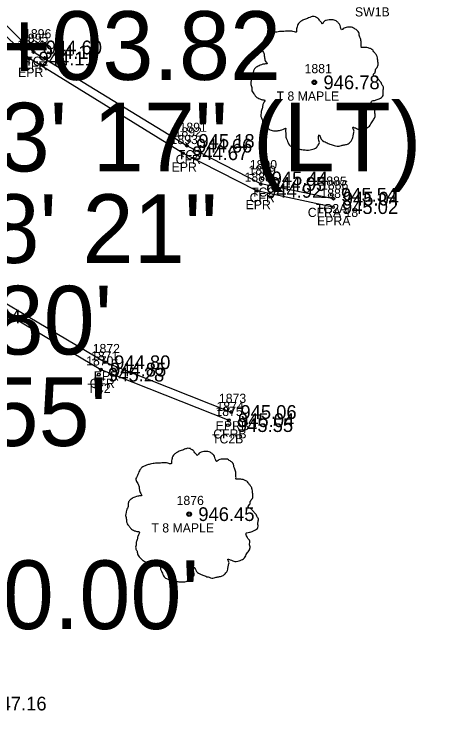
# Model space of a CAD drawing. Extents: x 1575382 to 1578175, y 1099175 to 1101955.
# Drawn here: x 1576614.5 to 1576663.3, y 1099768.1 to 1099846.2 of the extents above; entities that cross this region are included whole.
import ezdxf

# ---------------------------------------------------------------- set-up
doc = ezdxf.new("R2010")
doc.units = 0
for name, color, linetype in [('RD_EX_Conc', 7, 'Continuous'), ('RD_EX_Conc_txCode', 7, 'Continuous'), ('RD_EX_Road', 7, 'Continuous'), ('RD_EX_Road_txCode', 7, 'Continuous'), ('RD_EX_TX_Conc_ELEV', 7, 'Continuous'), ('RD_EX_TX_Road_ELEV', 7, 'Continuous'), ('RD_EX_TX_UT_ELEV', 7, 'Continuous'), ('RD_EX_TX_VEG_ELEV', 7, 'Continuous'), ('RD_EX_VEG', 7, 'Continuous'), ('RD_EX_VEG_txCode', 7, 'Continuous'), ('RD_HC_Cl', 7, 'Continuous'), ('RD_HC_Data', 7, 'Continuous'), ('RD_SMD_Locator', 7, 'Continuous')]:
    doc.layers.add(name, color=color, linetype=linetype)

msp = doc.modelspace()

# ---------------------------------------------------------------- linework, layer by layer
at = {"layer": 'RD_EX_Conc'}
for points in [[(1576649.319, 1099826.022), (1576641.377, 1099827.626), (1576633.304, 1099831.81), (1576616.543, 1099842.043), (1576609.075, 1099849.402), (1576606.842, 1099853.389), (1576604.697, 1099859.166)], [(1576582.192, 1099821.873), (1576588.45, 1099822.692), (1576596.569, 1099821.994), (1576604.092, 1099819.101), (1576623.908, 1099807.344), (1576637.878, 1099801.82)]]:
    msp.add_lwpolyline(points, dxfattribs=at)
at = {"layer": 'RD_EX_Road'}
for points in [[(1576649.23, 1099825.099), (1576640.944, 1099826.874), (1576632.864, 1099830.985), (1576616.104, 1099841.327), (1576608.207, 1099848.873), (1576606.022, 1099853.129), (1576603.894, 1099858.947), (1576602.987, 1099864.216), (1576603.407, 1099870.69), (1576607.014, 1099881.11), (1576613.259, 1099891.99), (1576638.313, 1099935.833), (1576663.307, 1099979.534)], [(1576450.235, 1099618.334), (1576449.119, 1099618.925), (1576483.24, 1099678.307), (1576508.192, 1099720.981), (1576535.391, 1099764.557), (1576562.556, 1099807.864), (1576568.652, 1099815.292), (1576571.434, 1099817.501), (1576576.559, 1099821.017), (1576582.034, 1099822.664), (1576588.157, 1099823.791), (1576596.806, 1099822.845), (1576604.563, 1099819.901), (1576624.361, 1099808.149), (1576638.145, 1099802.713)]]:
    msp.add_lwpolyline(points, dxfattribs=at)
at = {"layer": 'RD_EX_VEG'}
for centre, radius in [((1576647.213, 1099838.731), 0.25), ((1576647.201, 1099838.712), 0.0001), ((1576633.547, 1099791.554), 0.25), ((1576633.535, 1099791.535), 0.0001)]:
    msp.add_circle(centre, radius, dxfattribs=at)
for points in [[(1576647.345, 1099845.899), (1576647.045, 1099845.924), (1576646.721, 1099845.824), (1576646.471, 1099845.724), (1576646.246, 1099845.649), (1576646.021, 1099845.549), (1576645.721, 1099845.374), (1576645.496, 1099845.174), (1576645.371, 1099844.924), (1576645.321, 1099844.699), (1576645.271, 1099844.424), (1576645.271, 1099844.249), (1576645.146, 1099844.224), (1576644.996, 1099844.249), (1576644.746, 1099844.324), (1576644.496, 1099844.324), (1576644.247, 1099844.324), (1576643.897, 1099844.299), (1576643.547, 1099844.299), (1576643.272, 1099844.249), (1576642.947, 1099844.199), (1576642.572, 1099844.074), (1576642.222, 1099843.949), (1576641.923, 1099843.699), (1576641.673, 1099843.225), (1576641.548, 1099842.875), (1576641.398, 1099842.625), (1576641.548, 1099842.175), (1576641.723, 1099841.825), (1576641.748, 1099841.625), (1576641.823, 1099841.201), (1576641.923, 1099840.976), (1576642.048, 1099840.776), (1576641.973, 1099840.751), (1576641.598, 1099840.701), (1576641.298, 1099840.601), (1576640.873, 1099840.376), (1576640.648, 1099840.151), (1576640.548, 1099839.826), (1576640.523, 1099839.476), (1576640.423, 1099839.276), (1576640.348, 1099839.002), (1576640.323, 1099838.927), (1576640.273, 1099838.602), (1576640.373, 1099838.152), (1576640.398, 1099837.802), (1576640.523, 1099837.577), (1576640.673, 1099837.402), (1576640.848, 1099837.152), (1576641.248, 1099836.927), (1576641.573, 1099836.827), (1576641.773, 1099836.803), (1576641.598, 1099836.303), (1576641.548, 1099835.953), (1576641.423, 1099835.553), (1576641.423, 1099835.478), (1576641.373, 1099835.003), (1576641.523, 1099834.678), (1576641.598, 1099834.304), (1576641.773, 1099834.079), (1576642.048, 1099833.779), (1576642.372, 1099833.554), (1576642.872, 1099833.429), (1576643.272, 1099833.454), (1576643.847, 1099833.629), (1576644.097, 1099833.704), (1576644.072, 1099833.529), (1576644.097, 1099833.154), (1576644.097, 1099832.729), (1576644.247, 1099832.404), (1576644.347, 1099832.13), (1576644.496, 1099831.88), (1576644.821, 1099831.655), (1576645.221, 1099831.58), (1576645.646, 1099831.43), (1576646.096, 1099831.355), (1576646.596, 1099831.33), (1576647.195, 1099831.48), (1576647.47, 1099831.605), (1576647.57, 1099831.78), (1576647.77, 1099832.155), (1576647.72, 1099832.379), (1576647.745, 1099832.979), (1576647.845, 1099832.804), (1576648.02, 1099832.454), (1576648.52, 1099832.155), (1576648.92, 1099831.98), (1576649.394, 1099831.83), (1576649.694, 1099831.755), (1576650.169, 1099831.83), (1576650.544, 1099831.905), (1576650.919, 1099832.03), (1576651.219, 1099832.304), (1576651.393, 1099832.579), (1576651.443, 1099832.854), (1576651.518, 1099833.229), (1576651.568, 1099833.404)], [(1576651.568, 1099833.404), (1576651.493, 1099833.579), (1576651.443, 1099833.829), (1576651.518, 1099833.804), (1576651.693, 1099833.754), (1576651.968, 1099833.629), (1576652.193, 1099833.554), (1576652.518, 1099833.579), (1576652.793, 1099833.679), (1576653.243, 1099833.954), (1576653.518, 1099834.429), (1576653.792, 1099834.828), (1576653.867, 1099835.153), (1576653.817, 1099835.378), (1576653.792, 1099835.878), (1576653.592, 1099836.128), (1576653.542, 1099836.253), (1576653.443, 1099836.653), (1576653.518, 1099836.703), (1576653.792, 1099836.753), (1576654.167, 1099836.877), (1576654.442, 1099837.002), (1576654.667, 1099837.177), (1576654.742, 1099837.402), (1576654.717, 1099837.802), (1576654.767, 1099838.202), (1576654.692, 1099838.352), (1576654.592, 1099838.502), (1576654.517, 1099838.702), (1576654.367, 1099838.852), (1576654.267, 1099839.002), (1576654.167, 1099839.101), (1576654.042, 1099839.251), (1576653.867, 1099839.376), (1576653.717, 1099839.426), (1576653.667, 1099839.576), (1576653.817, 1099839.776), (1576653.867, 1099839.876), (1576653.892, 1099840.101), (1576654.117, 1099840.451), (1576654.167, 1099840.851), (1576654.117, 1099841.276), (1576654.067, 1099841.55), (1576653.917, 1099841.825), (1576653.717, 1099842.075), (1576653.592, 1099842.25), (1576653.418, 1099842.375), (1576653.093, 1099842.5), (1576652.843, 1099842.55), (1576652.493, 1099842.55), (1576652.293, 1099842.6), (1576652.318, 1099842.65), (1576652.318, 1099842.8), (1576652.318, 1099843.075), (1576652.243, 1099843.525), (1576652.093, 1099844.024), (1576652.093, 1099844.049), (1576651.993, 1099844.299), (1576651.768, 1099844.499), (1576651.593, 1099844.599), (1576651.393, 1099844.724), (1576651.144, 1099844.749), (1576650.844, 1099844.749), (1576650.569, 1099844.699), (1576650.369, 1099844.599), (1576650.194, 1099844.474), (1576650.119, 1099844.624), (1576650.019, 1099844.924), (1576649.969, 1099845.074), (1576649.819, 1099845.249), (1576649.594, 1099845.449), (1576649.144, 1099845.574), (1576648.52, 1099845.499), (1576648.22, 1099845.299), (1576648.07, 1099845.124), (1576648.02, 1099845.249), (1576647.82, 1099845.449), (1576647.72, 1099845.624), (1576647.545, 1099845.749), (1576647.395, 1099845.849), (1576647.295, 1099845.899)], [(1576633.679, 1099798.721), (1576633.379, 1099798.746), (1576633.055, 1099798.646), (1576632.805, 1099798.546), (1576632.58, 1099798.471), (1576632.355, 1099798.371), (1576632.055, 1099798.196), (1576631.83, 1099797.996), (1576631.705, 1099797.746), (1576631.655, 1099797.522), (1576631.605, 1099797.247), (1576631.605, 1099797.072), (1576631.48, 1099797.047), (1576631.33, 1099797.072), (1576631.08, 1099797.147), (1576630.83, 1099797.147), (1576630.581, 1099797.147), (1576630.231, 1099797.122), (1576629.881, 1099797.122), (1576629.606, 1099797.072), (1576629.281, 1099797.022), (1576628.906, 1099796.897), (1576628.556, 1099796.772), (1576628.257, 1099796.522), (1576628.007, 1099796.047), (1576627.882, 1099795.697), (1576627.732, 1099795.447), (1576627.882, 1099794.998), (1576628.057, 1099794.648), (1576628.082, 1099794.448), (1576628.157, 1099794.023), (1576628.257, 1099793.798), (1576628.382, 1099793.598), (1576628.307, 1099793.573), (1576627.932, 1099793.523), (1576627.632, 1099793.423), (1576627.207, 1099793.198), (1576626.982, 1099792.974), (1576626.882, 1099792.649), (1576626.857, 1099792.299), (1576626.757, 1099792.099), (1576626.682, 1099791.824), (1576626.657, 1099791.749), (1576626.607, 1099791.424), (1576626.707, 1099790.974), (1576626.732, 1099790.625), (1576626.857, 1099790.4), (1576627.007, 1099790.225), (1576627.182, 1099789.975), (1576627.582, 1099789.75), (1576627.907, 1099789.65), (1576628.107, 1099789.625), (1576627.932, 1099789.125), (1576627.882, 1099788.775), (1576627.757, 1099788.376), (1576627.757, 1099788.301), (1576627.707, 1099787.826), (1576627.857, 1099787.501), (1576627.932, 1099787.126), (1576628.107, 1099786.901), (1576628.382, 1099786.601), (1576628.706, 1099786.376), (1576629.206, 1099786.251), (1576629.606, 1099786.276), (1576630.181, 1099786.451), (1576630.431, 1099786.526), (1576630.406, 1099786.351), (1576630.431, 1099785.977), (1576630.431, 1099785.552), (1576630.581, 1099785.227), (1576630.681, 1099784.952), (1576630.83, 1099784.702), (1576631.155, 1099784.477), (1576631.555, 1099784.402), (1576631.98, 1099784.252), (1576632.43, 1099784.177), (1576632.93, 1099784.152), (1576633.529, 1099784.302), (1576633.804, 1099784.427), (1576633.904, 1099784.602), (1576634.104, 1099784.977), (1576634.054, 1099785.202), (1576634.079, 1099785.802), (1576634.179, 1099785.627), (1576634.354, 1099785.277), (1576634.854, 1099784.977), (1576635.254, 1099784.802), (1576635.728, 1099784.652), (1576636.028, 1099784.577), (1576636.503, 1099784.652), (1576636.878, 1099784.727), (1576637.253, 1099784.852), (1576637.553, 1099785.127), (1576637.727, 1099785.402), (1576637.777, 1099785.677), (1576637.852, 1099786.052), (1576637.902, 1099786.226)], [(1576637.902, 1099786.226), (1576637.827, 1099786.401), (1576637.777, 1099786.651), (1576637.852, 1099786.626), (1576638.027, 1099786.576), (1576638.302, 1099786.451), (1576638.527, 1099786.376), (1576638.852, 1099786.401), (1576639.127, 1099786.501), (1576639.577, 1099786.776), (1576639.852, 1099787.251), (1576640.126, 1099787.651), (1576640.201, 1099787.976), (1576640.151, 1099788.201), (1576640.126, 1099788.7), (1576639.926, 1099788.95), (1576639.876, 1099789.075), (1576639.777, 1099789.475), (1576639.852, 1099789.525), (1576640.126, 1099789.575), (1576640.501, 1099789.7), (1576640.776, 1099789.825), (1576641.001, 1099790), (1576641.076, 1099790.225), (1576641.051, 1099790.625), (1576641.101, 1099791.024), (1576641.026, 1099791.174), (1576640.926, 1099791.324), (1576640.851, 1099791.524), (1576640.701, 1099791.674), (1576640.601, 1099791.824), (1576640.501, 1099791.924), (1576640.376, 1099792.074), (1576640.201, 1099792.199), (1576640.051, 1099792.249), (1576640.001, 1099792.399), (1576640.151, 1099792.599), (1576640.201, 1099792.699), (1576640.226, 1099792.924), (1576640.451, 1099793.273), (1576640.501, 1099793.673), (1576640.451, 1099794.098), (1576640.401, 1099794.373), (1576640.251, 1099794.648), (1576640.051, 1099794.898), (1576639.926, 1099795.073), (1576639.752, 1099795.198), (1576639.427, 1099795.323), (1576639.177, 1099795.372), (1576638.827, 1099795.372), (1576638.627, 1099795.422), (1576638.652, 1099795.472), (1576638.652, 1099795.622), (1576638.652, 1099795.897), (1576638.577, 1099796.347), (1576638.427, 1099796.847), (1576638.427, 1099796.872), (1576638.327, 1099797.122), (1576638.102, 1099797.322), (1576637.927, 1099797.422), (1576637.727, 1099797.547), (1576637.478, 1099797.572), (1576637.178, 1099797.572), (1576636.903, 1099797.522), (1576636.703, 1099797.422), (1576636.528, 1099797.297), (1576636.453, 1099797.447), (1576636.353, 1099797.746), (1576636.303, 1099797.896), (1576636.153, 1099798.071), (1576635.928, 1099798.271), (1576635.478, 1099798.396), (1576634.854, 1099798.321), (1576634.554, 1099798.121), (1576634.404, 1099797.946), (1576634.354, 1099798.071), (1576634.154, 1099798.271), (1576634.054, 1099798.446), (1576633.879, 1099798.571), (1576633.729, 1099798.671), (1576633.629, 1099798.721)]]:
    msp.add_spline(points, degree=3, dxfattribs=at)
at = {"layer": 'RD_HC_Cl'}
msp.add_arc((1572261.26, 1102442.63), 5030, 327.624377, 330.512487, dxfattribs=at)
at = {"layer": 'RD_SMD_Locator'}
for centre in [(1576616.893, 1099842.543), (1576616.543, 1099842.043), (1576616.104, 1099841.327), (1576647.213, 1099838.731), (1576633.562, 1099832.324), (1576633.304, 1099831.81), (1576632.864, 1099830.985), (1576641.554, 1099828.239), (1576641.377, 1099827.626), (1576640.944, 1099826.874), (1576649.122, 1099826.441), (1576649.319, 1099826.022), (1576649.23, 1099825.099), (1576624.361, 1099808.149), (1576623.908, 1099807.344), (1576623.689, 1099806.798), (1576638.145, 1099802.713), (1576637.878, 1099801.82), (1576637.76, 1099801.281), (1576633.547, 1099791.554)]:
    msp.add_circle(centre, 0.15, dxfattribs=at)

# ---------------------------------------------------------------- texts
at = {"layer": 'RD_EX_Conc_txCode'}
for s, p in [('SW1B', (1576651.651, 1099845.93)), ('1895', (1576615.196, 1099843.043)), ('1896', (1576615.523, 1099843.543)), ('CFR', (1576615.314, 1099840.043)), ('TC2', (1576615.649, 1099840.543)), ('1892', (1576631.957, 1099832.81)), ('1891', (1576632.499, 1099833.324)), ('CFR', (1576632.075, 1099829.81)), ('TC2', (1576632.318, 1099830.324)), ('1890', (1576640.168, 1099829.239)), ('1889', (1576640.03, 1099828.626)), ('1885', (1576647.775, 1099827.441)), ('1886', (1576647.949, 1099827.022)), ('TC2', (1576640.31, 1099826.239)), ('CFR', (1576640.148, 1099825.626)), ('TC2A', (1576647.389, 1099824.441)), ('CFRA 18', (1576646.5, 1099824.022)), ('1870', (1576622.303, 1099807.798)), ('1871', (1576622.845, 1099808.344)), ('TC2', (1576622.445, 1099804.798)), ('CFR', (1576622.68, 1099805.344)), ('1874', (1576636.531, 1099802.82)), ('1875', (1576636.414, 1099802.281)), ('TC2B', (1576636.043, 1099799.281)), ('CFRB', (1576636.177, 1099799.82))]:
    msp.add_text(s, height=1, dxfattribs=at).set_placement(p)
at = {"layer": 'RD_EX_Road_txCode'}
for s, p in [('1894', (1576614.758, 1099842.327)), ('EPR', (1576614.876, 1099839.327)), ('1893', (1576631.518, 1099831.985)), ('EPR', (1576631.636, 1099828.985)), ('1888', (1576639.598, 1099827.874)), ('1887', (1576647.883, 1099826.099)), ('EPR', (1576639.716, 1099824.874)), ('EPRA', (1576647.513, 1099823.099)), ('1872', (1576623.014, 1099809.149)), ('EPR', (1576623.132, 1099806.149)), ('1873', (1576636.798, 1099803.713)), ('EPRB', (1576636.444, 1099800.713))]:
    msp.add_text(s, height=1, dxfattribs=at).set_placement(p)
at = {"layer": 'RD_EX_TX_Conc_ELEV'}
for s, p in [('944.60', (1576617.893, 1099841.793)), ('944.10', (1576617.543, 1099841.293)), ('945.18', (1576634.562, 1099831.574)), ('944.66', (1576634.304, 1099831.06)), ('944.95', (1576642.377, 1099826.876)), ('945.44', (1576642.554, 1099827.489)), ('945.54', (1576650.122, 1099825.691)), ('945.04', (1576650.319, 1099825.272)), ('944.85', (1576624.908, 1099806.594)), ('945.28', (1576624.689, 1099806.048)), ('945.04', (1576638.878, 1099801.07)), ('945.55', (1576638.76, 1099800.531))]:
    msp.add_text(s, height=1.5, dxfattribs=at).set_placement(p)
at = {"layer": 'RD_EX_TX_Road_ELEV'}
for s, p in [('944.11', (1576617.104, 1099840.577)), ('944.67', (1576633.864, 1099830.235)), ('944.92', (1576641.944, 1099826.124)), ('945.02', (1576650.23, 1099824.349)), ('944.80', (1576625.361, 1099807.399)), ('945.06', (1576639.145, 1099801.963))]:
    msp.add_text(s, height=1.5, dxfattribs=at).set_placement(p)
at = {"layer": 'RD_EX_TX_UT_ELEV'}
msp.add_text('945.44', height=1.5, dxfattribs=at).set_placement((1576609.048, 1099812.411))
at = {"layer": 'RD_EX_TX_VEG_ELEV'}
for s, p in [('946.78', (1576648.213, 1099837.981)), ('946.45', (1576634.547, 1099790.804)), ('947.16', (1576611.846, 1099770.112))]:
    msp.add_text(s, height=1.5, dxfattribs=at).set_placement(p)
at = {"layer": 'RD_EX_VEG_txCode'}
for s, p in [('1881', (1576646.15, 1099839.731)), ('T 8 MAPLE', (1576643.091, 1099836.731)), ('1876', (1576632.177, 1099792.554)), ('T 8 MAPLE', (1576629.425, 1099789.554))]:
    msp.add_text(s, height=1, dxfattribs=at).set_placement(p)
at = {"layer": 'RD_HC_Data'}
for s, p in [('P.I. = 13+03.82', (1576575, 1099839)), ('    = 2%%d 53\' 17" (LT)', (1576575, 1099829)), ('D = 1%%d 08\' 21"', (1576575, 1099819)), ("T = 126.80'", (1576575, 1099809)), ("L = 253.55'", (1576575, 1099799)), ("R = 5,030.00'", (1576575, 1099779))]:
    msp.add_text(s, height=7.5, dxfattribs=at).set_placement(p)

doc.saveas('drawing.dxf')
